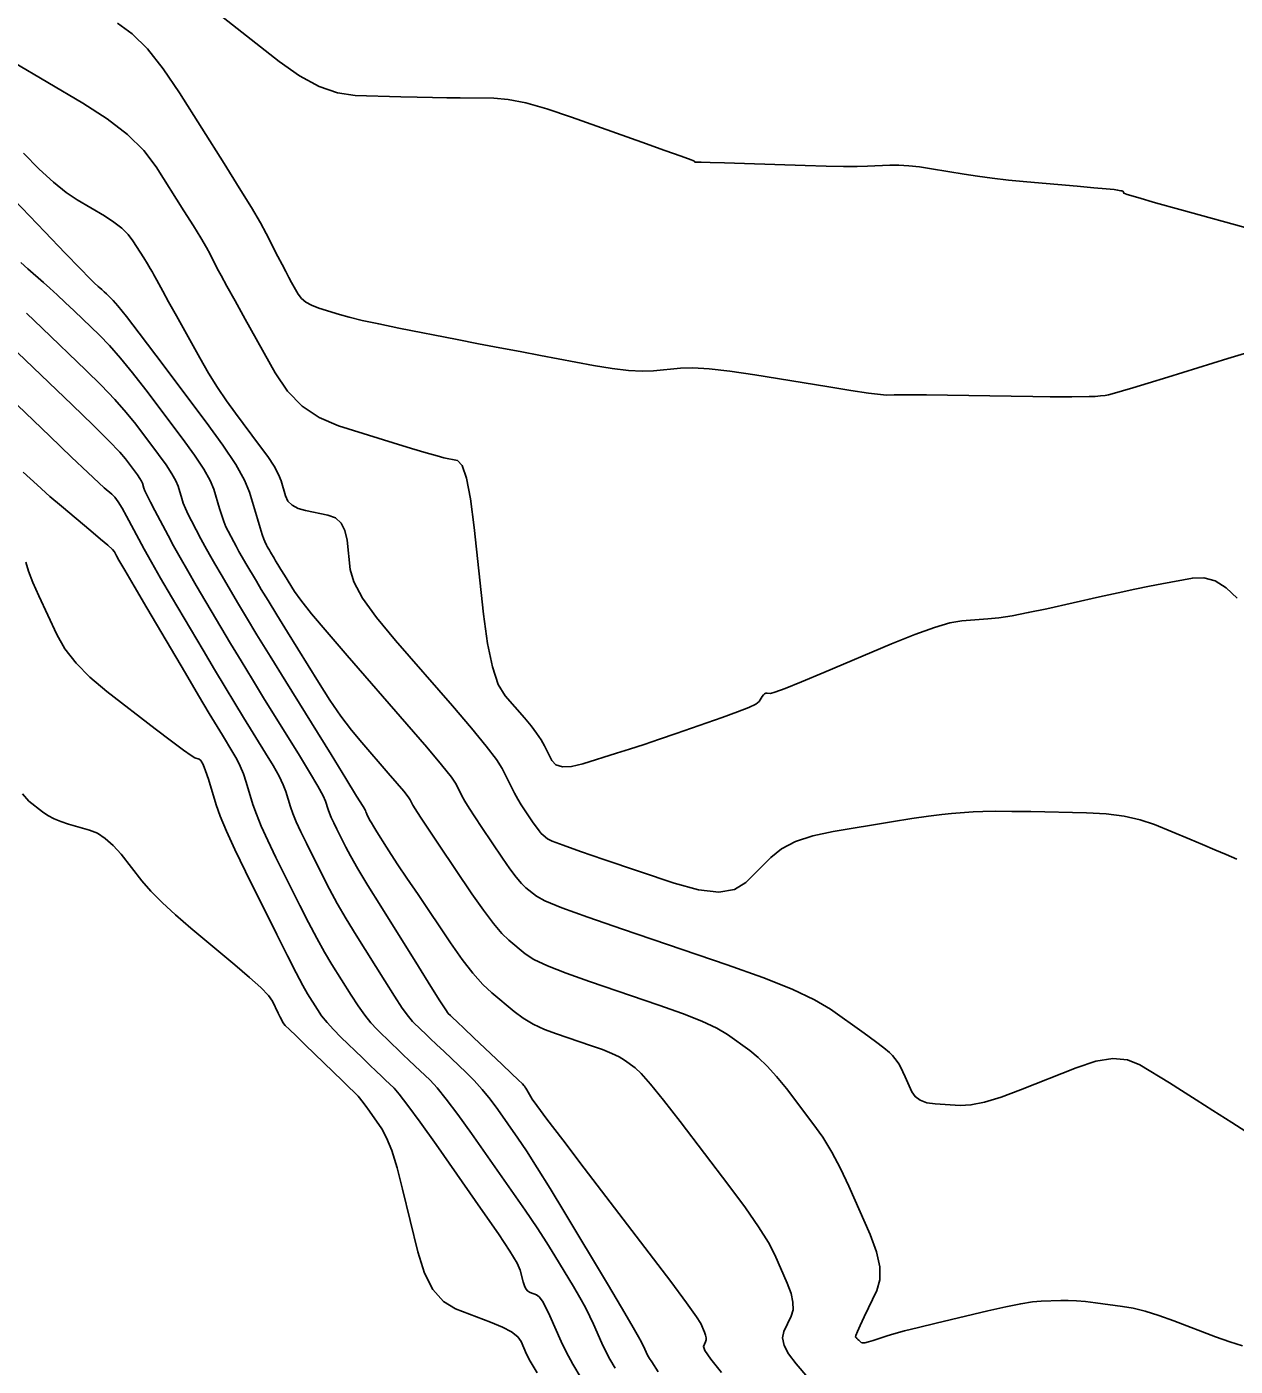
# Model space of a CAD drawing. Extents: x 2082232 to 2083549, y 592624 to 593832.
# Drawn here: x 2082963.1 to 2083015.8, y 592744.4 to 592802.8 of the extents above; entities that cross this region are included whole.
import ezdxf

# ---------------------------------------------------------------- set-up
doc = ezdxf.new("R2010")
doc.units = 0
doc.layers.add('DT_X_Contour_Major', color=7, linetype='Continuous')
doc.layers.add('DT_X_Contour_Minor', color=7, linetype='Continuous')

msp = doc.modelspace()

# ---------------------------------------------------------------- linework, layer by layer
at = {"layer": 'DT_X_Contour_Major'}
for points in [[(2082961.229, 592796.657), (2082963.913, 592793.866), (2082964.802, 592792.942), (2082965.457, 592792.265), (2082965.877, 592791.835), (2082966.063, 592791.652), (2082966.245, 592791.492), (2082966.319, 592791.426), (2082966.403, 592791.349), (2082966.498, 592791.261), (2082966.603, 592791.16), (2082966.896, 592790.878), (2082967.095, 592790.649), (2082967.472, 592790.174), (2082968.025, 592789.454), (2082968.756, 592788.487), (2082970.942, 592785.581), (2082971.675, 592784.573), (2082972.236, 592783.727), (2082972.623, 592783.045), (2082972.838, 592782.526), (2082973.18, 592781.359), (2082973.295, 592780.969), (2082973.387, 592780.674), (2082973.454, 592780.473), (2082973.497, 592780.368), (2082973.579, 592780.213), (2082973.612, 592780.15), (2082973.653, 592780.078), (2082973.7, 592779.996), (2082973.753, 592779.904), (2082973.905, 592779.647), (2082973.975, 592779.529), (2082974.074, 592779.367), (2082974.2, 592779.161), (2082974.354, 592778.912), (2082974.801, 592778.19), (2082975.07, 592777.813), (2082975.541, 592777.223), (2082976.214, 592776.421), (2082977.09, 592775.407), (2082979.694, 592772.418), (2082980.56, 592771.413), (2082981.206, 592770.642), (2082981.632, 592770.103), (2082981.838, 592769.797), (2082982.092, 592769.291), (2082982.218, 592769.063), (2082982.404, 592768.756), (2082982.652, 592768.372), (2082982.96, 592767.91), (2082983.862, 592766.573), (2082984.18, 592766.116), (2082984.455, 592765.75), (2082984.688, 592765.474), (2082984.88, 592765.288), (2082985.334, 592764.913), (2082985.696, 592764.718), (2082986.442, 592764.413), (2082987.573, 592763.999), (2082989.087, 592763.476), (2082993.637, 592761.934), (2082995.199, 592761.38), (2082996.471, 592760.871), (2082997.454, 592760.409), (2082998.147, 592759.993), (2082999.61, 592758.947), (2083000.099, 592758.591), (2083000.469, 592758.311), (2083000.72, 592758.104), (2083000.852, 592757.972), (2083001.045, 592757.719), (2083001.122, 592757.606), (2083001.207, 592757.456), (2083001.3, 592757.269), (2083001.402, 592757.045), (2083001.684, 592756.399), (2083001.828, 592756.183), (2083002.046, 592756.023), (2083002.34, 592755.917), (2083002.708, 592755.866), (2083003.791, 592755.802), (2083004.26, 592755.826), (2083004.855, 592755.947), (2083005.575, 592756.164), (2083006.421, 592756.479), (2083008.843, 592757.445), (2083009.699, 592757.725), (2083010.447, 592757.839), (2083011.089, 592757.789), (2083011.624, 592757.574), (2083012.908, 592756.779), (2083013.44, 592756.448), (2083014.071, 592756.049), (2083014.803, 592755.583), (2083015.634, 592755.051), (2083017.983, 592753.54)], [(2082962.975, 592783.401), (2082963.585, 592782.839), (2082964.143, 592782.342), (2082964.648, 592781.909), (2082965.926, 592780.842), (2082966.35, 592780.483), (2082966.661, 592780.21), (2082966.862, 592780.021), (2082966.95, 592779.917), (2082967.038, 592779.751), (2082967.145, 592779.563), (2082967.402, 592779.123), (2082967.808, 592778.43), (2082968.363, 592777.486), (2082970.044, 592774.631), (2082970.617, 592773.659), (2082971.076, 592772.885), (2082971.421, 592772.308), (2082971.652, 592771.929), (2082972.115, 592771.182), (2082972.281, 592770.891), (2082972.431, 592770.578), (2082972.567, 592770.244), (2082972.687, 592769.889), (2082972.987, 592768.912), (2082973.134, 592768.494), (2082973.35, 592767.97), (2082973.635, 592767.342), (2082973.989, 592766.61), (2082975.023, 592764.516), (2082975.402, 592763.767), (2082975.762, 592763.088), (2082976.103, 592762.48), (2082976.425, 592761.942), (2082977.26, 592760.603), (2082977.565, 592760.134), (2082977.853, 592759.73), (2082978.124, 592759.393), (2082978.379, 592759.121), (2082979.036, 592758.485), (2082979.283, 592758.247), (2082979.531, 592758.008), (2082979.781, 592757.77), (2082980.032, 592757.531), (2082980.704, 592756.895), (2082981.006, 592756.571), (2082981.407, 592756.075), (2082981.907, 592755.409), (2082982.506, 592754.571), (2082984.237, 592752.108), (2082984.843, 592751.236), (2082985.362, 592750.47), (2082985.794, 592749.808), (2082986.14, 592749.251), (2082986.947, 592747.906), (2082987.229, 592747.425), (2082987.469, 592746.993), (2082987.668, 592746.609), (2082987.825, 592746.272), (2082988.19, 592745.44), (2082988.346, 592745.112), (2082988.539, 592744.75), (2082988.769, 592744.355)]]:
    msp.add_lwpolyline(points, dxfattribs=at)
at = {"layer": 'DT_X_Contour_Minor'}
for points in [[(2082971.684, 592803.215), (2082974.122, 592801.297), (2082975.014, 592800.664), (2082975.865, 592800.206), (2082976.672, 592799.922), (2082977.437, 592799.813), (2082979.421, 592799.753), (2082980.14, 592799.733), (2082980.811, 592799.718), (2082981.434, 592799.708), (2082982.008, 592799.703), (2082983.475, 592799.696), (2082984.099, 592799.642), (2082984.873, 592799.487), (2082985.795, 592799.23), (2082986.867, 592798.871), (2082989.922, 592797.779), (2082990.925, 592797.42), (2082991.643, 592797.16), (2082992.074, 592797), (2082992.22, 592796.941), (2082992.228, 592796.915), (2082992.234, 592796.907), (2082992.246, 592796.902), (2082992.264, 592796.9), (2082992.288, 592796.901), (2082992.361, 592796.908), (2082992.509, 592796.906), (2082992.897, 592796.896), (2082993.527, 592796.877), (2082994.398, 592796.849), (2082997.04, 592796.762), (2082997.954, 592796.736), (2082998.711, 592796.721), (2082999.312, 592796.719), (2082999.757, 592796.728), (2083000.736, 592796.769), (2083001.124, 592796.771), (2083001.554, 592796.746), (2083002.027, 592796.695), (2083002.542, 592796.618), (2083003.971, 592796.377), (2083004.543, 592796.289), (2083005.188, 592796.205), (2083005.904, 592796.126), (2083006.693, 592796.051), (2083008.894, 592795.857), (2083009.622, 592795.792), (2083010.158, 592795.743), (2083010.501, 592795.709), (2083010.651, 592795.69), (2083010.795, 592795.662), (2083010.842, 592795.651), (2083010.877, 592795.637), (2083010.9, 592795.622), (2083010.91, 592795.604), (2083010.92, 592795.555), (2083011.075, 592795.497), (2083011.536, 592795.358), (2083012.3, 592795.139), (2083013.369, 592794.84), (2083016.626, 592793.936)], [(2082967.079, 592802.968), (2082967.721, 592802.501), (2082968.386, 592801.837), (2082969.077, 592800.978), (2082969.792, 592799.922), (2082971.731, 592796.843), (2082972.391, 592795.787), (2082972.917, 592794.926), (2082973.308, 592794.26), (2082973.566, 592793.79), (2082974.073, 592792.797), (2082974.253, 592792.447), (2082974.412, 592792.141), (2082974.551, 592791.881), (2082974.669, 592791.665), (2082974.958, 592791.149), (2082975.095, 592790.966), (2082975.29, 592790.805), (2082975.542, 592790.666), (2082975.853, 592790.548), (2082976.759, 592790.264), (2082977.175, 592790.148), (2082977.744, 592790.011), (2082978.466, 592789.854), (2082979.34, 592789.677), (2082981.875, 592789.179), (2082982.815, 592788.995), (2082983.734, 592788.818), (2082984.632, 592788.647), (2082985.509, 592788.482), (2082987.82, 592788.051), (2082988.633, 592787.915), (2082989.34, 592787.83), (2082989.941, 592787.796), (2082990.436, 592787.813), (2082991.613, 592787.926), (2082992.146, 592787.939), (2082992.863, 592787.895), (2082993.763, 592787.792), (2082994.846, 592787.631), (2082997.98, 592787.125), (2082999.024, 592786.959), (2082999.806, 592786.843), (2083000.325, 592786.775), (2083000.582, 592786.755), (2083000.918, 592786.768), (2083001.158, 592786.771), (2083001.625, 592786.768), (2083002.321, 592786.759), (2083003.244, 592786.746), (2083006.01, 592786.703), (2083006.953, 592786.69), (2083007.708, 592786.681), (2083008.275, 592786.678), (2083008.655, 592786.679), (2083009.415, 592786.69), (2083009.682, 592786.699), (2083009.912, 592786.715), (2083010.104, 592786.739), (2083010.259, 592786.771), (2083010.624, 592786.867), (2083010.866, 592786.936), (2083011.317, 592787.072), (2083011.978, 592787.274), (2083012.848, 592787.542), (2083015.449, 592788.347), (2083016.329, 592788.604)], [(2082962.518, 592801.273), (2082965.578, 592799.479), (2082966.638, 592798.8), (2082967.525, 592798.111), (2082968.237, 592797.411), (2082968.776, 592796.7), (2082969.979, 592794.79), (2082970.389, 592794.134), (2082970.715, 592793.6), (2082970.958, 592793.187), (2082971.118, 592792.895), (2082971.433, 592792.278), (2082971.597, 592791.967), (2082971.854, 592791.494), (2082972.204, 592790.86), (2082972.646, 592790.065), (2082973.95, 592787.73), (2082974.489, 592786.929), (2082975.129, 592786.277), (2082975.869, 592785.774), (2082976.711, 592785.42), (2082979.088, 592784.675), (2082979.895, 592784.425), (2082980.534, 592784.233), (2082981.005, 592784.101), (2082981.307, 592784.027), (2082981.89, 592783.909), (2082982.099, 592783.693), (2082982.293, 592783.135), (2082982.469, 592782.233), (2082982.628, 592780.988), (2082983.031, 592777.212), (2082983.202, 592775.928), (2082983.416, 592774.906), (2082983.67, 592774.148), (2082983.966, 592773.653), (2082984.809, 592772.685), (2082985.102, 592772.337), (2082985.345, 592772.019), (2082985.54, 592771.732), (2082985.686, 592771.475), (2082986.01, 592770.83), (2082986.186, 592770.64), (2082986.468, 592770.553), (2082986.857, 592770.57), (2082987.354, 592770.689), (2082988.82, 592771.145), (2082989.395, 592771.328), (2082990.021, 592771.533), (2082990.697, 592771.76), (2082991.424, 592772.011), (2082993.43, 592772.708), (2082994.094, 592772.947), (2082994.583, 592773.141), (2082994.897, 592773.291), (2082995.036, 592773.396), (2082995.172, 592773.615), (2082995.223, 592773.686), (2082995.276, 592773.735), (2082995.331, 592773.762), (2082995.386, 592773.767), (2082995.537, 592773.75), (2082995.725, 592773.803), (2082996.174, 592773.974), (2082996.886, 592774.263), (2082997.859, 592774.67), (2083000.803, 592775.913), (2083001.823, 592776.326), (2083002.672, 592776.629), (2083003.351, 592776.824), (2083003.861, 592776.911), (2083004.993, 592776.998), (2083005.472, 592777.05), (2083006.061, 592777.142), (2083006.758, 592777.274), (2083007.565, 592777.446), (2083009.862, 592777.957), (2083010.677, 592778.136), (2083011.403, 592778.291), (2083012.038, 592778.422), (2083012.582, 592778.529), (2083013.913, 592778.781), (2083014.408, 592778.797), (2083014.897, 592778.657), (2083015.379, 592778.359), (2083015.854, 592777.904)], [(2082962.983, 592797.29), (2082963.674, 592796.596), (2082964.295, 592796.027), (2082964.845, 592795.58), (2082965.327, 592795.257), (2082966.516, 592794.559), (2082966.929, 592794.296), (2082967.273, 592794.028), (2082967.55, 592793.756), (2082967.76, 592793.479), (2082968.227, 592792.736), (2082968.387, 592792.481), (2082968.514, 592792.274), (2082968.608, 592792.113), (2082968.67, 592792), (2082968.793, 592791.76), (2082968.881, 592791.596), (2082969.053, 592791.283), (2082969.309, 592790.821), (2082969.65, 592790.21), (2082970.67, 592788.382), (2082971.054, 592787.717), (2082971.441, 592787.092), (2082971.831, 592786.507), (2082972.225, 592785.962), (2082973.277, 592784.562), (2082973.632, 592784.072), (2082973.906, 592783.652), (2082974.099, 592783.301), (2082974.211, 592783.02), (2082974.404, 592782.364), (2082974.512, 592782.139), (2082974.694, 592781.957), (2082974.95, 592781.819), (2082975.279, 592781.723), (2082976.253, 592781.525), (2082976.579, 592781.401), (2082976.827, 592781.177), (2082976.995, 592780.852), (2082977.085, 592780.427), (2082977.22, 592779.16), (2082977.381, 592778.611), (2082977.763, 592777.912), (2082978.366, 592777.064), (2082979.189, 592776.067), (2082981.678, 592773.21), (2082982.513, 592772.236), (2082983.152, 592771.455), (2082983.595, 592770.869), (2082983.841, 592770.478), (2082984.237, 592769.692), (2082984.385, 592769.407), (2082984.531, 592769.144), (2082984.675, 592768.902), (2082984.819, 592768.681), (2082985.198, 592768.118), (2082985.331, 592767.927), (2082985.447, 592767.773), (2082985.545, 592767.657), (2082985.626, 592767.578), (2082985.817, 592767.421), (2082986.023, 592767.32), (2082986.501, 592767.137), (2082987.248, 592766.87), (2082988.266, 592766.521), (2082991.341, 592765.479), (2082992.401, 592765.189), (2082993.274, 592765.098), (2082993.96, 592765.207), (2082994.459, 592765.515), (2082995.541, 592766.604), (2082996.016, 592766.981), (2082996.627, 592767.296), (2082997.375, 592767.548), (2082998.261, 592767.737), (2083000.804, 592768.159), (2083001.683, 592768.3), (2083002.412, 592768.408), (2083002.99, 592768.483), (2083003.418, 592768.524), (2083004.358, 592768.591), (2083004.78, 592768.61), (2083005.34, 592768.619), (2083006.039, 592768.616), (2083006.876, 592768.603), (2083009.293, 592768.552), (2083010.159, 592768.506), (2083010.941, 592768.405), (2083011.642, 592768.248), (2083012.259, 592768.037), (2083013.797, 592767.4), (2083014.357, 592767.167), (2083014.886, 592766.945), (2083015.383, 592766.733), (2083015.848, 592766.532)], [(2082962.879, 592792.532), (2082963.175, 592792.261), (2082963.861, 592791.662), (2082964.137, 592791.416), (2082964.452, 592791.126), (2082964.807, 592790.794), (2082965.2, 592790.419), (2082966.301, 592789.361), (2082966.736, 592788.915), (2082967.218, 592788.37), (2082967.745, 592787.726), (2082968.317, 592786.984), (2082969.905, 592784.873), (2082970.438, 592784.141), (2082970.845, 592783.527), (2082971.126, 592783.031), (2082971.282, 592782.654), (2082971.53, 592781.806), (2082971.623, 592781.506), (2082971.716, 592781.242), (2082971.809, 592781.013), (2082971.901, 592780.82), (2082972.148, 592780.353), (2082972.25, 592780.164), (2082972.372, 592779.945), (2082972.514, 592779.697), (2082972.675, 592779.421), (2082973.133, 592778.644), (2082973.346, 592778.287), (2082973.643, 592777.798), (2082974.024, 592777.178), (2082974.489, 592776.426), (2082975.84, 592774.245), (2082976.337, 592773.467), (2082976.817, 592772.769), (2082977.278, 592772.15), (2082977.722, 592771.612), (2082978.88, 592770.282), (2082979.265, 592769.835), (2082979.553, 592769.492), (2082979.742, 592769.252), (2082979.834, 592769.116), (2082979.947, 592768.891), (2082980.051, 592768.718), (2082980.278, 592768.369), (2082980.628, 592767.842), (2082981.101, 592767.139), (2082982.527, 592765.027), (2082983.028, 592764.306), (2082983.463, 592763.728), (2082983.832, 592763.292), (2082984.134, 592762.998), (2082984.851, 592762.406), (2082985.228, 592762.163), (2082985.82, 592761.881), (2082986.628, 592761.558), (2082987.651, 592761.195), (2082990.667, 592760.173), (2082991.702, 592759.805), (2082992.546, 592759.468), (2082993.197, 592759.162), (2082993.657, 592758.886), (2082994.626, 592758.193), (2082994.999, 592757.894), (2082995.389, 592757.518), (2082995.797, 592757.065), (2082996.223, 592756.534), (2082997.381, 592755.016), (2082997.805, 592754.419), (2082998.207, 592753.766), (2082998.587, 592753.056), (2082998.945, 592752.289), (2082999.872, 592750.171), (2083000.15, 592749.422), (2083000.291, 592748.766), (2083000.294, 592748.201), (2083000.16, 592747.729), (2082999.618, 592746.591), (2082999.441, 592746.216), (2082999.319, 592745.944), (2082999.251, 592745.775), (2082999.237, 592745.708), (2082999.272, 592745.667), (2082999.288, 592745.65), (2082999.311, 592745.627), (2082999.339, 592745.6), (2082999.374, 592745.567), (2082999.476, 592745.474), (2082999.538, 592745.454), (2082999.646, 592745.46), (2082999.802, 592745.495), (2083000.005, 592745.557), (2083000.607, 592745.761), (2083000.911, 592745.852), (2083001.369, 592745.975), (2083001.982, 592746.13), (2083002.75, 592746.315), (2083005.004, 592746.851), (2083005.784, 592747.028), (2083006.431, 592747.158), (2083006.945, 592747.239), (2083007.328, 592747.272), (2083008.173, 592747.298), (2083008.505, 592747.299), (2083008.868, 592747.283), (2083009.261, 592747.25), (2083009.686, 592747.2), (2083010.859, 592747.045), (2083011.329, 592746.962), (2083011.859, 592746.829), (2083012.449, 592746.645), (2083013.099, 592746.41), (2083014.911, 592745.719), (2083015.547, 592745.492), (2083016.093, 592745.329)], [(2082963.115, 592790.328), (2082963.797, 592789.677), (2082965.705, 592787.844), (2082966.377, 592787.18), (2082966.964, 592786.565), (2082967.464, 592785.999), (2082967.878, 592785.481), (2082968.868, 592784.165), (2082969.2, 592783.709), (2082969.454, 592783.326), (2082969.629, 592783.017), (2082969.726, 592782.782), (2082969.881, 592782.254), (2082969.951, 592782.044), (2082970.045, 592781.81), (2082970.163, 592781.553), (2082970.306, 592781.273), (2082970.717, 592780.494), (2082970.887, 592780.177), (2082971.091, 592779.812), (2082971.328, 592779.399), (2082971.597, 592778.937), (2082972.36, 592777.641), (2082972.703, 592777.066), (2082973.16, 592776.314), (2082973.73, 592775.384), (2082974.414, 592774.277), (2082976.389, 592771.089), (2082977.038, 592770.04), (2082977.503, 592769.284), (2082977.785, 592768.822), (2082977.884, 592768.652), (2082977.903, 592768.592), (2082977.912, 592768.566), (2082977.925, 592768.533), (2082977.943, 592768.494), (2082977.965, 592768.449), (2082978.029, 592768.319), (2082978.07, 592768.245), (2082978.143, 592768.121), (2082978.249, 592767.947), (2082978.388, 592767.722), (2082978.803, 592767.057), (2082979.006, 592766.74), (2082979.302, 592766.289), (2082979.692, 592765.704), (2082980.176, 592764.985), (2082981.591, 592762.888), (2082982.101, 592762.162), (2082982.571, 592761.557), (2082983, 592761.072), (2082983.388, 592760.708), (2082984.368, 592759.898), (2082984.759, 592759.609), (2082985.198, 592759.348), (2082985.683, 592759.116), (2082986.215, 592758.914), (2082987.697, 592758.412), (2082988.206, 592758.231), (2082988.62, 592758.065), (2082988.94, 592757.915), (2082989.166, 592757.779), (2082989.643, 592757.439), (2082989.899, 592757.196), (2082990.309, 592756.725), (2082990.874, 592756.025), (2082991.593, 592755.096), (2082993.718, 592752.314), (2082994.441, 592751.342), (2082995.015, 592750.515), (2082995.441, 592749.832), (2082995.72, 592749.293), (2082996.264, 592748.048), (2082996.428, 592747.608), (2082996.51, 592747.222), (2082996.512, 592746.89), (2082996.433, 592746.613), (2082996.115, 592745.944), (2082996.058, 592745.669), (2082996.127, 592745.344), (2082996.322, 592744.97), (2082996.643, 592744.547), (2082997.665, 592743.353)], [(2082962.394, 592788.936), (2082965.109, 592786.326), (2082966.018, 592785.446), (2082966.71, 592784.761), (2082967.183, 592784.272), (2082967.439, 592783.979), (2082967.831, 592783.458), (2082967.962, 592783.277), (2082968.063, 592783.126), (2082968.132, 592783.003), (2082968.171, 592782.91), (2082968.232, 592782.701), (2082968.279, 592782.581), (2082968.374, 592782.379), (2082968.518, 592782.093), (2082968.71, 592781.725), (2082969.286, 592780.634), (2082969.525, 592780.19), (2082969.81, 592779.679), (2082970.142, 592779.1), (2082970.519, 592778.453), (2082971.588, 592776.637), (2082972.008, 592775.93), (2082972.465, 592775.171), (2082972.96, 592774.359), (2082973.493, 592773.495), (2082974.964, 592771.12), (2082975.452, 592770.324), (2082975.813, 592769.715), (2082976.046, 592769.296), (2082976.152, 592769.064), (2082976.264, 592768.698), (2082976.319, 592768.542), (2082976.4, 592768.346), (2082976.507, 592768.11), (2082976.639, 592767.836), (2082977.027, 592767.051), (2082977.231, 592766.67), (2082977.553, 592766.116), (2082977.993, 592765.388), (2082978.55, 592764.487), (2082980.192, 592761.852), (2082980.735, 592760.983), (2082981.134, 592760.352), (2082981.387, 592759.96), (2082981.496, 592759.806), (2082981.593, 592759.712), (2082981.683, 592759.626), (2082981.88, 592759.439), (2082982.184, 592759.15), (2082982.596, 592758.761), (2082983.837, 592757.586), (2082984.245, 592757.199), (2082984.54, 592756.918), (2082984.722, 592756.743), (2082984.789, 592756.674), (2082984.818, 592756.633), (2082984.836, 592756.606), (2082984.868, 592756.554), (2082984.915, 592756.477), (2082984.975, 592756.376), (2082985.156, 592756.074), (2082985.349, 592755.801), (2082985.789, 592755.209), (2082986.478, 592754.297), (2082987.416, 592753.066), (2082990.248, 592749.357), (2082991.185, 592748.123), (2082991.872, 592747.201), (2082992.308, 592746.592), (2082992.494, 592746.297), (2082992.656, 592745.925), (2082992.705, 592745.794), (2082992.73, 592745.679), (2082992.731, 592745.58), (2082992.707, 592745.497), (2082992.612, 592745.297), (2082992.675, 592745.122), (2082992.935, 592744.745), (2082993.393, 592744.166)], [(2082961.286, 592787.682), (2082964.13, 592784.962), (2082965.079, 592784.056), (2082965.792, 592783.38), (2082966.269, 592782.933), (2082966.51, 592782.716), (2082966.837, 592782.442), (2082966.97, 592782.305), (2082967.121, 592782.099), (2082967.292, 592781.825), (2082967.481, 592781.482), (2082968.012, 592780.476), (2082968.251, 592780.036), (2082968.569, 592779.472), (2082968.965, 592778.783), (2082969.441, 592777.969), (2082970.816, 592775.634), (2082971.312, 592774.795), (2082971.771, 592774.028), (2082972.191, 592773.334), (2082972.572, 592772.712), (2082973.539, 592771.151), (2082973.866, 592770.607), (2082974.122, 592770.147), (2082974.306, 592769.77), (2082974.419, 592769.477), (2082974.626, 592768.805), (2082974.727, 592768.518), (2082974.875, 592768.158), (2082975.071, 592767.726), (2082975.314, 592767.223), (2082976.025, 592765.784), (2082976.317, 592765.219), (2082976.657, 592764.602), (2082977.048, 592763.934), (2082977.487, 592763.214), (2082978.726, 592761.227), (2082979.15, 592760.558), (2082979.493, 592760.041), (2082979.756, 592759.676), (2082979.937, 592759.463), (2082980.314, 592759.099), (2082980.483, 592758.936), (2082980.706, 592758.724), (2082980.983, 592758.46), (2082981.314, 592758.146), (2082982.271, 592757.241), (2082982.626, 592756.885), (2082982.973, 592756.497), (2082983.314, 592756.076), (2082983.648, 592755.623), (2082984.528, 592754.371), (2082984.903, 592753.815), (2082985.37, 592753.087), (2082985.928, 592752.187), (2082986.577, 592751.114), (2082988.43, 592748.024), (2082989.044, 592746.995), (2082989.497, 592746.228), (2082989.788, 592745.723), (2082989.919, 592745.478), (2082990.052, 592745.175), (2082990.109, 592745.055), (2082990.179, 592744.923), (2082990.263, 592744.778), (2082990.361, 592744.622), (2082990.64, 592744.189)], [(2082963.086, 592779.47), (2082963.206, 592779.076), (2082963.395, 592778.588), (2082963.655, 592778.005), (2082964.44, 592776.326), (2082964.797, 592775.698), (2082965.278, 592775.075), (2082965.884, 592774.457), (2082966.614, 592773.843), (2082968.729, 592772.212), (2082969.431, 592771.674), (2082969.953, 592771.284), (2082970.295, 592771.042), (2082970.455, 592770.948), (2082970.643, 592770.895), (2082970.721, 592770.825), (2082970.814, 592770.655), (2082970.921, 592770.385), (2082971.042, 592770.016), (2082971.386, 592768.897), (2082971.563, 592768.401), (2082971.835, 592767.752), (2082972.201, 592766.951), (2082972.663, 592765.997), (2082974.021, 592763.249), (2082974.487, 592762.315), (2082974.866, 592761.574), (2082975.158, 592761.025), (2082975.363, 592760.67), (2082975.794, 592759.978), (2082975.979, 592759.709), (2082976.212, 592759.419), (2082976.492, 592759.109), (2082976.82, 592758.779), (2082977.757, 592757.872), (2082978.082, 592757.557), (2082978.357, 592757.293), (2082978.579, 592757.079), (2082978.75, 592756.916), (2082979.138, 592756.55), (2082979.361, 592756.293), (2082979.739, 592755.798), (2082980.273, 592755.065), (2082980.961, 592754.093), (2082983.005, 592751.184), (2082983.682, 592750.206), (2082984.178, 592749.453), (2082984.495, 592748.925), (2082984.631, 592748.622), (2082984.754, 592748.114), (2082984.808, 592747.942), (2082984.877, 592747.807), (2082984.961, 592747.711), (2082985.06, 592747.651), (2082985.345, 592747.543), (2082985.461, 592747.456), (2082985.596, 592747.274), (2082985.751, 592746.999), (2082985.924, 592746.629), (2082986.41, 592745.519), (2082986.629, 592745.063), (2082986.919, 592744.53), (2082987.28, 592743.92)], [(2082962.94, 592769.384), (2082963.215, 592769.063), (2082963.814, 592768.601), (2082964.054, 592768.437), (2082964.323, 592768.292), (2082964.622, 592768.166), (2082964.95, 592768.059), (2082965.866, 592767.799), (2082966.209, 592767.66), (2082966.552, 592767.437), (2082966.895, 592767.132), (2082967.238, 592766.743), (2082968.152, 592765.594), (2082968.542, 592765.142), (2082969.026, 592764.647), (2082969.605, 592764.111), (2082970.277, 592763.532), (2082972.198, 592761.931), (2082972.84, 592761.382), (2082973.326, 592760.933), (2082973.656, 592760.586), (2082973.831, 592760.34), (2082974.088, 592759.82), (2082974.173, 592759.647), (2082974.238, 592759.519), (2082974.28, 592759.436), (2082974.301, 592759.397), (2082974.328, 592759.354), (2082974.394, 592759.284), (2082974.572, 592759.108), (2082974.861, 592758.826), (2082975.261, 592758.437), (2082976.478, 592757.259), (2082976.882, 592756.867), (2082977.182, 592756.577), (2082977.377, 592756.389), (2082977.468, 592756.302), (2082977.571, 592756.204), (2082977.631, 592756.136), (2082977.731, 592756.004), (2082977.873, 592755.809), (2082978.056, 592755.55), (2082978.6, 592754.777), (2082978.81, 592754.395), (2082979.03, 592753.83), (2082979.262, 592753.081), (2082979.505, 592752.149), (2082980.168, 592749.419), (2082980.458, 592748.497), (2082980.828, 592747.775), (2082981.28, 592747.255), (2082981.813, 592746.937), (2082983.341, 592746.357), (2082983.854, 592746.141), (2082984.246, 592745.928), (2082984.518, 592745.719), (2082984.668, 592745.512), (2082984.907, 592744.965), (2082985.067, 592744.66), (2082985.368, 592744.153)]]:
    msp.add_lwpolyline(points, dxfattribs=at)

doc.saveas('drawing.dxf')
